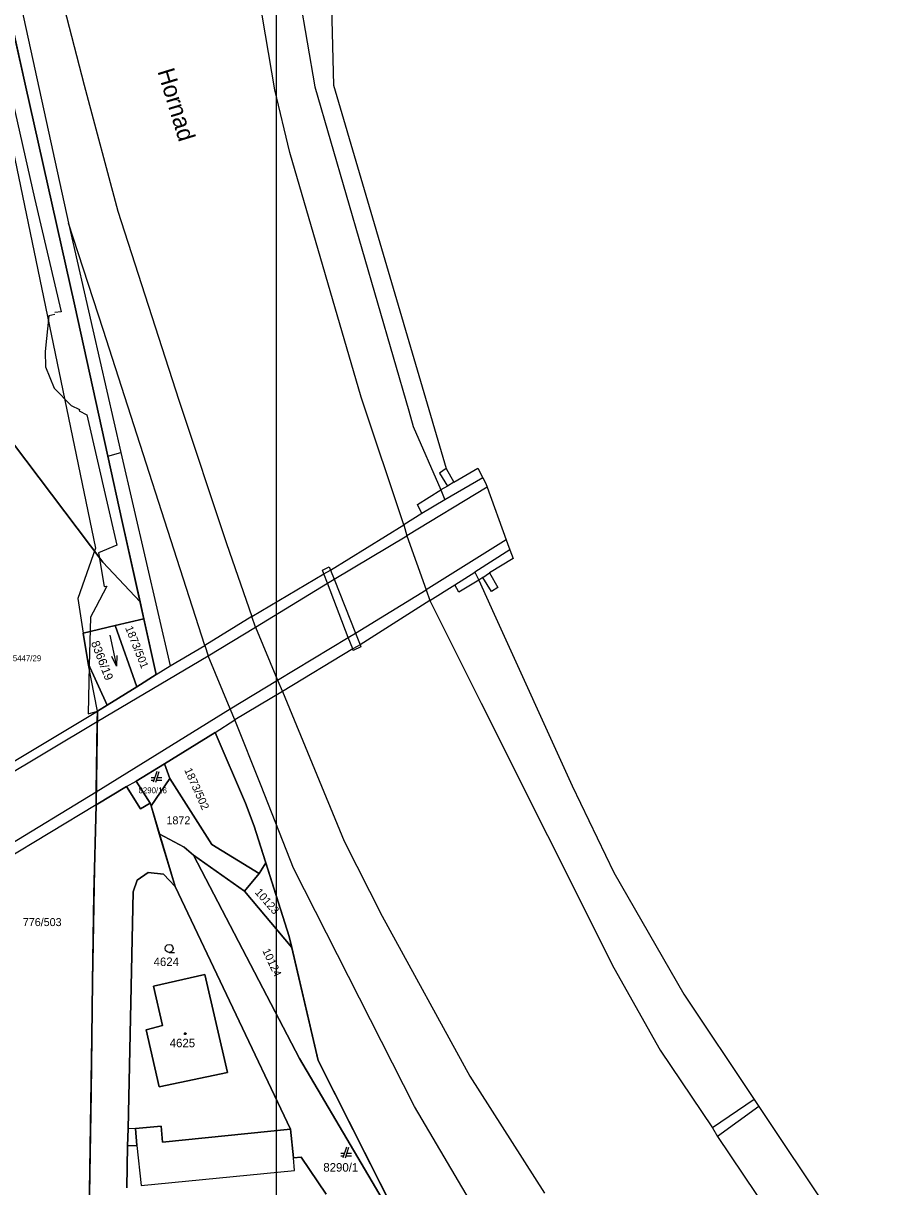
# Model space of a CAD drawing. Extents: x -263587 to -261993, y -1238795 to -1236748.
# Drawn here: x -262742.4 to -262582.4, y -1237369.7 to -1237151.7 of the extents above; entities that cross this region are included whole.
import ezdxf

# ---------------------------------------------------------------- set-up
doc = ezdxf.new("R2010")
doc.units = 0
for name, color, linetype in [('Vrstva 1', 7, 'Continuous'), ('Vrstva 2', 7, 'Continuous'), ('Vrstva 3', 7, 'Continuous'), ('Vrstva 51', 7, 'Continuous')]:
    doc.layers.add(name, color=color, linetype=linetype)

msp = doc.modelspace()

# ---------------------------------------------------------------- linework, layer by layer
at = {"layer": 'Vrstva 1'}
for p, q in [((-262695.25, -1237164.13), (-262706.68, -1237097.85)), ((-262757.76, -1237110.73), (-262728.87, -1237250.07)), ((-262748.87, -1237120.6), (-262733.93, -1237189.13)), ((-262751.08, -1237122.07), (-262742.07, -1237163.11)), ((-262742.07, -1237163.11), (-262751.08, -1237122.07)), ((-262740.76, -1237125.67), (-262730.98, -1237163.29)), ((-262692.56, -1237135.94), (-262687.77, -1237163.56)), ((-262684.66, -1237148.6), (-262684.28, -1237163.28)), ((-262742.07, -1237163.11), (-262732.76, -1237204.6)), ((-262732.76, -1237204.6), (-262742.07, -1237163.11)), ((-262730.98, -1237163.29), (-262724.68, -1237186.86)), ((-262692.46, -1237175.87), (-262695.25, -1237164.13)), ((-262687.77, -1237163.56), (-262670.2, -1237224.34)), ((-262684.28, -1237163.28), (-262663.16, -1237235.12)), ((-262679.12, -1237221.76), (-262692.46, -1237175.87)), ((-262724.68, -1237186.86), (-262713.24, -1237222.34)), ((-262733.93, -1237189.13), (-262729.35, -1237209.11)), ((-262727.42, -1237209.04), (-262733.93, -1237189.13)), ((-262732.76, -1237204.6), (-262726.59, -1237232.8)), ((-262726.59, -1237232.8), (-262732.76, -1237204.6)), ((-262729.35, -1237209.11), (-262724.15, -1237232.12)), ((-262708.39, -1237268.32), (-262727.42, -1237209.04)), ((-262671.13, -1237245.7), (-262679.12, -1237221.76)), ((-262713.24, -1237222.34), (-262704.31, -1237249.2)), ((-262670.2, -1237224.34), (-262669.37, -1237227.26)), ((-262669.37, -1237227.26), (-262664.21, -1237239.12)), ((-262726.59, -1237232.8), (-262724.15, -1237232.12)), ((-262724.15, -1237232.12), (-262714.88, -1237272.13)), ((-262726.59, -1237232.8), (-262723.9, -1237245.06)), ((-262723.9, -1237245.06), (-262726.59, -1237232.8)), ((-262663.16, -1237235.12), (-262664.44, -1237235.97)), ((-262664.44, -1237235.97), (-262662.95, -1237238.4)), ((-262656.32, -1237236.87), (-262663.44, -1237240.97)), ((-262663.16, -1237235.12), (-262661.73, -1237237.66)), ((-262661.73, -1237237.66), (-262657.25, -1237235.08)), ((-262657.25, -1237235.08), (-262656.32, -1237236.87)), ((-262656.32, -1237236.87), (-262655.77, -1237237.94)), ((-262655.53, -1237238.61), (-262670.53, -1237247.76)), ((-262668.56, -1237241.89), (-262664.21, -1237239.12)), ((-262662.95, -1237238.4), (-262664.21, -1237239.12)), ((-262664.21, -1237239.12), (-262663.44, -1237240.97)), ((-262661.73, -1237237.66), (-262662.95, -1237238.4)), ((-262655.77, -1237237.94), (-262655.53, -1237238.61)), ((-262655.53, -1237238.61), (-262651.94, -1237248.48)), ((-262663.44, -1237240.97), (-262667.72, -1237243.53)), ((-262667.72, -1237243.53), (-262671.13, -1237245.7)), ((-262667.72, -1237243.53), (-262668.56, -1237241.89)), ((-262723.9, -1237245.06), (-262717.49, -1237273.74)), ((-262717.49, -1237273.74), (-262723.9, -1237245.06)), ((-262684.88, -1237254.17), (-262671.13, -1237245.7)), ((-262671.13, -1237245.7), (-262670.53, -1237247.76)), ((-262684.19, -1237255.89), (-262670.53, -1237247.76)), ((-262670.53, -1237247.76), (-262666.94, -1237257.84)), ((-262728.87, -1237250.07), (-262732.2, -1237259.48)), ((-262704.31, -1237249.2), (-262699.56, -1237262.84)), ((-262651.94, -1237248.48), (-262666.94, -1237257.84)), ((-262651.94, -1237248.48), (-262651.69, -1237249.16)), ((-262651.69, -1237249.16), (-262651.26, -1237250.37)), ((-262651.26, -1237250.37), (-262657.85, -1237254.56)), ((-262650.67, -1237251.98), (-262655.07, -1237254.67)), ((-262651.26, -1237250.37), (-262650.67, -1237251.98)), ((-262686.35, -1237254.2), (-262685.13, -1237253.52)), ((-262686.1, -1237254.86), (-262686.35, -1237254.2)), ((-262686.1, -1237254.86), (-262684.88, -1237254.17)), ((-262685.13, -1237253.52), (-262684.88, -1237254.17)), ((-262684.88, -1237254.17), (-262684.19, -1237255.89)), ((-262699.56, -1237262.84), (-262686.1, -1237254.86)), ((-262698.9, -1237264.87), (-262685.42, -1237256.64)), ((-262685.42, -1237256.64), (-262686.1, -1237254.86)), ((-262685.42, -1237256.64), (-262684.19, -1237255.89)), ((-262681.52, -1237266.8), (-262685.42, -1237256.64)), ((-262684.19, -1237255.89), (-262680.2, -1237265.95)), ((-262661.58, -1237256.94), (-262657.85, -1237254.56)), ((-262657.08, -1237256.06), (-262660.84, -1237258.27)), ((-262657.85, -1237254.56), (-262657.08, -1237256.06)), ((-262656.35, -1237255.57), (-262657.08, -1237256.06)), ((-262657.08, -1237256.06), (-262654.19, -1237262.45)), ((-262656.35, -1237255.57), (-262655.07, -1237254.67)), ((-262654.71, -1237258.18), (-262656.35, -1237255.57)), ((-262655.07, -1237254.67), (-262653.53, -1237257.41)), ((-262680.2, -1237265.95), (-262666.94, -1237257.84)), ((-262666.94, -1237257.84), (-262666.22, -1237259.84)), ((-262666.22, -1237259.84), (-262661.58, -1237256.94)), ((-262660.84, -1237258.27), (-262661.58, -1237256.94)), ((-262653.53, -1237257.41), (-262654.71, -1237258.18)), ((-262732.2, -1237259.48), (-262731.17, -1237266.01)), ((-262666.22, -1237259.84), (-262679.31, -1237268.18)), ((-262666.22, -1237259.84), (-262656.64, -1237279.1)), ((-262699.56, -1237262.84), (-262708.39, -1237268.32)), ((-262698.9, -1237264.87), (-262699.56, -1237262.84)), ((-262654.19, -1237262.45), (-262639.61, -1237294.62)), ((-262725.18, -1237264.54), (-262731.17, -1237266.01)), ((-262731.17, -1237266.01), (-262725.18, -1237264.54)), ((-262721.11, -1237276.05), (-262725.18, -1237264.54)), ((-262725.18, -1237264.54), (-262721.11, -1237276.05)), ((-262707.74, -1237270.23), (-262698.9, -1237264.87)), ((-262698.9, -1237264.87), (-262694.75, -1237274.8)), ((-262731.17, -1237266.01), (-262730.23, -1237271.65)), ((-262730.23, -1237271.65), (-262731.17, -1237266.01)), ((-262726.155, -1237266.324), (-262724.925, -1237272.196)), ((-262694.75, -1237274.8), (-262681.52, -1237266.8)), ((-262681.52, -1237266.8), (-262680.2, -1237265.95)), ((-262680.7, -1237268.93), (-262681.52, -1237266.8)), ((-262680.2, -1237265.95), (-262679.31, -1237268.18)), ((-262714.88, -1237272.13), (-262708.39, -1237268.32)), ((-262708.39, -1237268.32), (-262707.74, -1237270.23)), ((-262680.7, -1237268.93), (-262693.86, -1237276.92)), ((-262679.31, -1237268.18), (-262680.7, -1237268.93)), ((-262680.58, -1237269.25), (-262680.7, -1237268.93)), ((-262679.17, -1237268.54), (-262680.58, -1237269.25)), ((-262679.31, -1237268.18), (-262679.17, -1237268.54)), ((-262730.23, -1237271.65), (-262726.66, -1237279.47)), ((-262726.66, -1237279.47), (-262730.23, -1237271.65)), ((-262728.52, -1237280.61), (-262730.23, -1237271.65)), ((-262728.56, -1237282.52), (-262707.74, -1237270.23)), ((-262703.63, -1237280.19), (-262707.74, -1237270.23)), ((-262717.49, -1237273.74), (-262721.11, -1237276.05)), ((-262721.11, -1237276.05), (-262717.49, -1237273.74)), ((-262717.49, -1237273.74), (-262714.88, -1237272.13)), ((-262721.11, -1237276.05), (-262726.66, -1237279.47)), ((-262726.66, -1237279.47), (-262721.11, -1237276.05)), ((-262703.63, -1237280.19), (-262694.75, -1237274.8)), ((-262694.75, -1237274.8), (-262693.86, -1237276.92)), ((-262693.86, -1237276.92), (-262702.79, -1237282.25)), ((-262693.86, -1237276.92), (-262682.28, -1237304.98)), ((-262745.96, -1237291.09), (-262728.52, -1237280.61)), ((-262728.73, -1237295.74), (-262703.63, -1237280.19)), ((-262728.52, -1237280.61), (-262728.56, -1237282.52)), ((-262728.56, -1237282.52), (-262728.52, -1237280.61)), ((-262726.66, -1237279.47), (-262728.52, -1237280.61)), ((-262728.52, -1237280.61), (-262726.66, -1237279.47)), ((-262702.79, -1237282.25), (-262703.63, -1237280.19)), ((-262656.64, -1237279.1), (-262631.76, -1237328.7)), ((-262747.51, -1237293.89), (-262728.56, -1237282.52)), ((-262728.56, -1237282.52), (-262728.73, -1237295.74)), ((-262728.73, -1237295.74), (-262728.56, -1237282.52)), ((-262706.43, -1237284.61), (-262702.79, -1237282.25)), ((-262697.83, -1237294.57), (-262702.79, -1237282.25)), ((-262715.93, -1237290.44), (-262706.43, -1237284.61)), ((-262706.43, -1237284.61), (-262715.93, -1237290.44)), ((-262706.43, -1237284.61), (-262700.8, -1237297.82)), ((-262700.8, -1237297.82), (-262706.43, -1237284.61)), ((-262721.27, -1237293.69), (-262715.93, -1237290.44)), ((-262715.93, -1237290.44), (-262721.27, -1237293.69)), ((-262715.93, -1237290.44), (-262714.93, -1237293.19)), ((-262714.93, -1237293.19), (-262715.93, -1237290.44)), ((-262723.06, -1237294.71), (-262721.27, -1237293.69)), ((-262718.62, -1237297.83), (-262721.27, -1237293.69)), ((-262721.27, -1237293.69), (-262718.62, -1237297.83)), ((-262714.93, -1237293.19), (-262718.47, -1237298.34)), ((-262718.47, -1237298.34), (-262714.93, -1237293.19)), ((-262717.78, -1237293.11), (-262718.46, -1237293.11)), ((-262718.46, -1237293.51), (-262717.92, -1237293.51)), ((-262717.36, -1237291.91), (-262718.06, -1237293.91)), ((-262717.56, -1237293.91), (-262716.96, -1237291.91)), ((-262717.44, -1237293.51), (-262716.46, -1237293.51)), ((-262716.46, -1237293.11), (-262717.32, -1237293.11)), ((-262746.16, -1237306.31), (-262728.73, -1237295.74)), ((-262728.75, -1237298.15), (-262723.06, -1237294.71)), ((-262723.06, -1237294.71), (-262728.75, -1237298.15)), ((-262728.73, -1237295.74), (-262728.75, -1237298.15)), ((-262728.75, -1237298.15), (-262728.73, -1237295.74)), ((-262723.06, -1237294.71), (-262720.46, -1237298.88)), ((-262720.46, -1237298.88), (-262723.06, -1237294.71)), ((-262691.76, -1237310.02), (-262697.83, -1237294.57)), ((-262639.61, -1237294.62), (-262631.8, -1237310.86)), ((-262728.75, -1237298.15), (-262746.13, -1237308.63)), ((-262729.16, -1237314.92), (-262728.75, -1237298.15)), ((-262728.75, -1237298.15), (-262729.16, -1237314.92)), ((-262720.46, -1237298.88), (-262718.62, -1237297.83)), ((-262718.62, -1237297.83), (-262720.46, -1237298.88)), ((-262718.62, -1237297.83), (-262718.47, -1237298.34)), ((-262718.47, -1237298.34), (-262718.62, -1237297.83)), ((-262700.8, -1237297.82), (-262699.16, -1237302.16)), ((-262699.16, -1237302.16), (-262700.8, -1237297.82)), ((-262718.47, -1237298.34), (-262713.97, -1237313.49)), ((-262713.97, -1237313.49), (-262718.47, -1237298.34)), ((-262699.16, -1237302.16), (-262692.58, -1237322.86)), ((-262692.58, -1237322.86), (-262699.16, -1237302.16)), ((-262682.28, -1237304.98), (-262675.15, -1237319.01)), ((-262721.05, -1237312.26), (-262719, -1237310.83)), ((-262719, -1237310.83), (-262721.05, -1237312.26)), ((-262719, -1237310.83), (-262716.14, -1237311.16)), ((-262716.14, -1237311.16), (-262719, -1237310.83)), ((-262716.14, -1237311.16), (-262713.97, -1237313.49)), ((-262713.97, -1237313.49), (-262716.14, -1237311.16)), ((-262669.11, -1237354.67), (-262691.76, -1237310.02)), ((-262631.8, -1237310.86), (-262618.68, -1237333.67)), ((-262721.8, -1237314.48), (-262721.05, -1237312.26)), ((-262721.05, -1237312.26), (-262721.8, -1237314.48)), ((-262729.45, -1237331.3), (-262729.16, -1237314.92)), ((-262729.16, -1237314.92), (-262729.45, -1237331.3)), ((-262722.78, -1237358.9), (-262721.8, -1237314.48)), ((-262721.8, -1237314.48), (-262722.78, -1237358.9)), ((-262713.97, -1237313.49), (-262692.32, -1237358.94)), ((-262692.32, -1237358.94), (-262713.97, -1237313.49)), ((-262675.15, -1237319.01), (-262658.73, -1237348.98)), ((-262692.58, -1237322.86), (-262687.16, -1237346.07)), ((-262687.16, -1237346.07), (-262692.58, -1237322.86)), ((-262708.39, -1237329.97), (-262718.03, -1237332.14)), ((-262718.03, -1237332.14), (-262708.39, -1237329.97)), ((-262704.13, -1237348.34), (-262708.39, -1237329.97)), ((-262708.39, -1237329.97), (-262704.13, -1237348.34)), ((-262631.76, -1237328.7), (-262623.13, -1237344.16)), ((-262729.71, -1237352.16), (-262729.45, -1237331.3)), ((-262729.45, -1237331.3), (-262729.71, -1237352.16)), ((-262718.03, -1237332.14), (-262716.34, -1237339.52)), ((-262716.34, -1237339.52), (-262718.03, -1237332.14)), ((-262618.68, -1237333.67), (-262605.51, -1237353.37)), ((-262716.34, -1237339.52), (-262719.39, -1237340.33)), ((-262719.39, -1237340.33), (-262716.34, -1237339.52)), ((-262719.39, -1237340.33), (-262716.92, -1237351.02)), ((-262716.92, -1237351.02), (-262719.39, -1237340.33)), ((-262687.16, -1237346.07), (-262667.54, -1237384.91)), ((-262667.54, -1237384.91), (-262687.16, -1237346.07)), ((-262623.13, -1237344.16), (-262613.28, -1237358.72)), ((-262716.92, -1237351.02), (-262704.13, -1237348.34)), ((-262704.13, -1237348.34), (-262716.92, -1237351.02)), ((-262658.73, -1237348.98), (-262644.76, -1237370.91)), ((-262730.55, -1237405.48), (-262729.71, -1237352.16)), ((-262729.71, -1237352.16), (-262730.55, -1237405.48)), ((-262650.43, -1237386.33), (-262669.11, -1237354.67)), ((-262605.51, -1237353.37), (-262613.28, -1237358.72)), ((-262604.63, -1237354.69), (-262612.37, -1237360.31)), ((-262605.51, -1237353.37), (-262604.63, -1237354.69)), ((-262604.63, -1237354.69), (-262590.88, -1237375.27)), ((-262722.85, -1237362.08), (-262722.78, -1237358.9)), ((-262722.78, -1237358.9), (-262722.85, -1237362.08)), ((-262721.39, -1237358.84), (-262722.78, -1237358.9)), ((-262716.58, -1237358.41), (-262721.39, -1237358.84)), ((-262721.39, -1237358.84), (-262716.58, -1237358.41)), ((-262721.39, -1237358.84), (-262721.15, -1237362.01)), ((-262721.15, -1237362.01), (-262721.39, -1237358.84)), ((-262716.32, -1237361.35), (-262716.58, -1237358.41)), ((-262716.58, -1237358.41), (-262716.32, -1237361.35)), ((-262692.32, -1237358.94), (-262716.32, -1237361.35)), ((-262716.32, -1237361.35), (-262692.32, -1237358.94)), ((-262692.32, -1237358.94), (-262691.81, -1237364.32)), ((-262691.81, -1237364.32), (-262692.32, -1237358.94)), ((-262613.28, -1237358.72), (-262612.37, -1237360.31)), ((-262612.37, -1237360.31), (-262582.36, -1237404.86)), ((-262722.98, -1237369.93), (-262722.85, -1237362.08)), ((-262722.85, -1237362.08), (-262722.98, -1237369.93)), ((-262721.15, -1237362.01), (-262722.85, -1237362.08)), ((-262722.85, -1237362.08), (-262721.15, -1237362.01)), ((-262721.15, -1237362.01), (-262720.34, -1237369.53)), ((-262682.26, -1237363.53), (-262682.94, -1237363.53)), ((-262681.84, -1237362.33), (-262682.54, -1237364.33)), ((-262682.04, -1237364.33), (-262681.44, -1237362.33)), ((-262680.94, -1237363.53), (-262681.8, -1237363.53)), ((-262691.81, -1237364.32), (-262690.37, -1237364.22)), ((-262690.37, -1237364.22), (-262691.81, -1237364.32)), ((-262691.59, -1237366.67), (-262691.81, -1237364.32)), ((-262690.37, -1237364.22), (-262685.64, -1237371.1)), ((-262685.64, -1237371.1), (-262690.37, -1237364.22)), ((-262682.94, -1237363.93), (-262682.4, -1237363.93)), ((-262681.92, -1237363.93), (-262680.94, -1237363.93)), ((-262720.34, -1237369.53), (-262691.59, -1237366.67))]:
    msp.add_line(p, q, dxfattribs=at)
for points in [[(-262724.845, -1237270.136), (-262724.925, -1237272.196), (-262725.824, -1237270.341)], [(-262715.08, -1237325.8), (-262715.46, -1237325.7), (-262715.73, -1237325.43), (-262715.83, -1237325.06), (-262715.73, -1237324.69), (-262715.46, -1237324.42), (-262715.09, -1237324.32), (-262714.72, -1237324.42), (-262714.45, -1237324.69), (-262714.35, -1237325.07), (-262714.45, -1237325.45), (-262714.72, -1237325.72), (-262715.1, -1237325.82), (-262714.1, -1237325.82)]]:
    msp.add_lwpolyline(points, dxfattribs=at)
msp.add_lwpolyline([(-262711.97, -1237340.87), (-262711.88, -1237341.02), (-262711.97, -1237341.17), (-262712.15, -1237341.17), (-262712.24, -1237341.02), (-262712.15, -1237340.87)], close=True, dxfattribs=at)
at = {"layer": 'Vrstva 2'}
for points in [[(-262796.214, -1237123.487), (-262785.852, -1237115.006), (-262781.7, -1237114.11), (-262762.21, -1237121.32), (-262761.711, -1237121.468), (-262761.875, -1237122.564), (-262753.872, -1237124.61), (-262740.296, -1237184.447), (-262735.291, -1237205.749), (-262736.479, -1237205.877)], [(-262736.51, -1237206.27), (-262737.605, -1237206.527), (-262738.308, -1237213.191), (-262738.238, -1237216.081), (-262736.61, -1237220.06), (-262733.44, -1237223.31), (-262731.851, -1237224.086), (-262731.9, -1237224.32), (-262730.516, -1237225.043), (-262724.856, -1237249.517)], [(-262724.856, -1237249.517), (-262728.33, -1237250.897), (-262727.224, -1237257.246), (-262726.735, -1237257.18), (-262728.825, -1237261.12), (-262729.836, -1237263.012)], [(-262729.836, -1237263.012), (-262730.033, -1237272.059), (-262730.23, -1237281.105), (-262728.52, -1237280.61), (-262728.75, -1237298.15)], [(-262753.33, -1237625.635), (-262745.26, -1237606.9), (-262735.28, -1237583.83), (-262733.58, -1237576.98), (-262732.74, -1237565.04), (-262732.21, -1237544.17), (-262731.39, -1237511.76), (-262730.95, -1237461.27), (-262730.63, -1237425.62), (-262730.13, -1237378.82), (-262729.58, -1237341.73), (-262728.955, -1237306.535), (-262728.75, -1237298.15)]]:
    msp.add_lwpolyline(points, dxfattribs=at)
at = {"layer": 'Vrstva 3'}
for points in [[(-262749.008, -1237131.51), (-262742.07, -1237163.11), (-262732.76, -1237204.6), (-262726.59, -1237232.8), (-262723.9, -1237245.06), (-262720.535, -1237260.115), (-262727.51, -1237252.7), (-262744.25, -1237230.5), (-262748.29, -1237225.02), (-262749.81, -1237222.97), (-262759.86, -1237200.23), (-262769.952, -1237186.148), (-262764.68, -1237182.32), (-262783.62, -1237155.92), (-262789.09, -1237157.1), (-262790.929, -1237158.381), (-262795.88, -1237152.11), (-262774.99, -1237150.33)], [(-262744.25, -1237230.5), (-262727.51, -1237252.7), (-262720.535, -1237260.115), (-262719.819, -1237263.32), (-262725.18, -1237264.54), (-262731.17, -1237266.01), (-262730.23, -1237271.65), (-262726.66, -1237279.47), (-262728.52, -1237280.61), (-262728.56, -1237282.52), (-262728.73, -1237295.74), (-262728.75, -1237298.15), (-262729.16, -1237314.92), (-262729.45, -1237331.3), (-262729.71, -1237352.16), (-262730.55, -1237405.48), (-262730.82, -1237444.8), (-262731.08, -1237477.74), (-262731.39, -1237511.76), (-262732.21, -1237544.17), (-262732.74, -1237565.04), (-262733.58, -1237576.98), (-262735.28, -1237583.83), (-262745.26, -1237606.9)], [(-262667.54, -1237384.91), (-262687.16, -1237346.07), (-262692.108, -1237324.883), (-262692.58, -1237322.86), (-262696.98, -1237309.019), (-262699.16, -1237302.16), (-262700.8, -1237297.82), (-262706.43, -1237284.61), (-262715.93, -1237290.44), (-262714.93, -1237293.19), (-262718.47, -1237298.34), (-262716.918, -1237303.566), (-262713.97, -1237313.49), (-262692.32, -1237358.94), (-262691.81, -1237364.32), (-262690.37, -1237364.22), (-262685.64, -1237371.1)], [(-262685.64, -1237371.1), (-262690.37, -1237364.22), (-262691.81, -1237364.32), (-262692.32, -1237358.94), (-262713.97, -1237313.49), (-262716.918, -1237303.566), (-262712.29, -1237306.1), (-262710.54, -1237307.59), (-262690.64, -1237345.7), (-262667.54, -1237384.91)]]:
    msp.add_lwpolyline(points, dxfattribs=at)
for points in [[(-262725.18, -1237264.54), (-262719.819, -1237263.32), (-262717.49, -1237273.74), (-262721.11, -1237276.05)], [(-262696.98, -1237309.019), (-262698.19, -1237311.03), (-262707.05, -1237305.56), (-262714.93, -1237293.19), (-262715.93, -1237290.44), (-262706.43, -1237284.61), (-262700.8, -1237297.82), (-262699.16, -1237302.16)], [(-262714.93, -1237293.19), (-262707.05, -1237305.56), (-262698.19, -1237311.03), (-262700.96, -1237314.33), (-262710.54, -1237307.59), (-262712.29, -1237306.1), (-262716.918, -1237303.566), (-262718.47, -1237298.34)], [(-262667.54, -1237384.91), (-262690.64, -1237345.7), (-262710.54, -1237307.59), (-262700.96, -1237314.33), (-262692.108, -1237324.883), (-262687.16, -1237346.07)], [(-262698.19, -1237311.03), (-262696.98, -1237309.019), (-262692.58, -1237322.86), (-262692.108, -1237324.883), (-262700.96, -1237314.33)]]:
    msp.add_lwpolyline(points, close=True, dxfattribs=at)
at = {"layer": 'Vrstva 51'}
msp.add_lwpolyline([(-262992.03, -1237088.09), (-262695.03, -1237088.09), (-262695.03, -1238768.09), (-262992.03, -1238768.09)], close=True, dxfattribs=at)

# ---------------------------------------------------------------- texts
at = {"layer": 'Vrstva 1'}
for s, height, rotation, p in [('Hornad', 3.2, 286.99456, (-262717.294, -1237160.663)), ('8366/19', 1.6, 291.00526, (-262729.747, -1237267.769))]:
    msp.add_text(s, height=height, rotation=rotation, dxfattribs=at).set_placement(p)
for s, height, p in [('5447/29', 1.1, (-262744.356, -1237271.23)), ('8290/16', 1.1, (-262720.812, -1237295.98)), ('4624', 1.6, (-262717.992, -1237328.37)), ('4625', 1.6, (-262714.972, -1237343.59)), ('8290/1', 1.6, (-262686.2, -1237366.9))]:
    msp.add_text(s, height=height, dxfattribs=at).set_placement(p)
at = {"layer": 'Vrstva 3'}
for s, rotation, p in [('1873/501', 291.69281, (-262723.349, -1237264.976)), ('1873/502', 294.09924, (-262712.284, -1237291.621)), ('10123', 311.17338, (-262699.113, -1237314.62)), ('10124', 294.95867, (-262697.659, -1237325.483))]:
    msp.add_text(s, height=1.5, rotation=rotation, dxfattribs=at).set_placement(p)
for s, p in [('1872', (-262715.574, -1237301.814)), ('776/503', (-262742.475, -1237320.88))]:
    msp.add_text(s, height=1.5, dxfattribs=at).set_placement(p)

doc.saveas('drawing.dxf')
